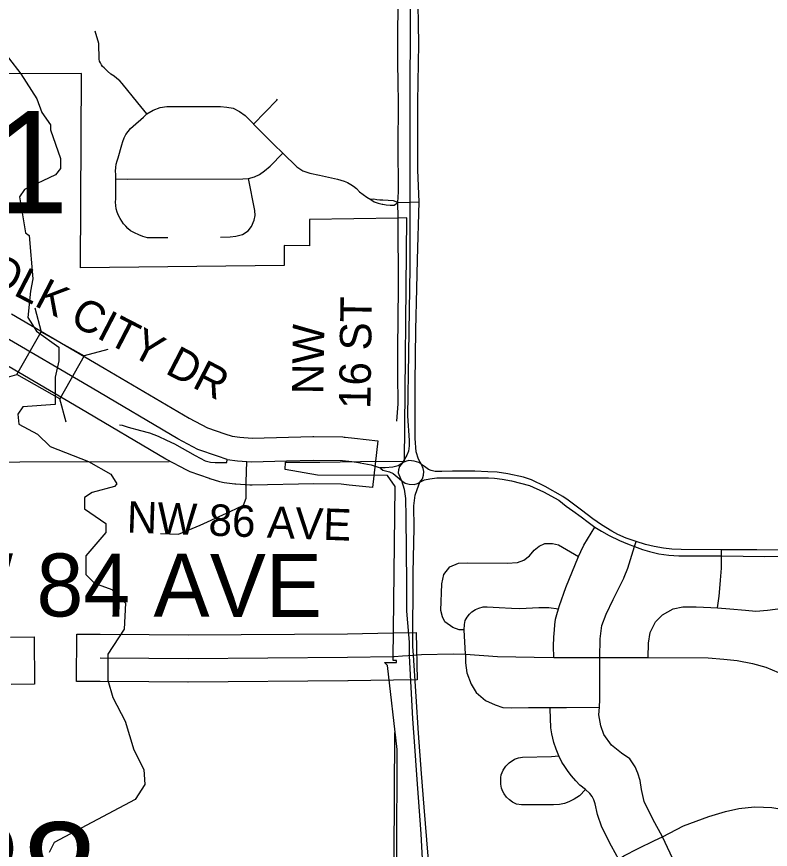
# Model space of a CAD drawing. Extents: x -1403959 to 81668, y -1400582 to 11018.
# Drawn here: x 7047.8 to 7140.5, y 9062.5 to 9164.9 of the extents above; entities that cross this region are included whole.
import ezdxf

# ---------------------------------------------------------------- set-up
doc = ezdxf.new("R2010")
doc.units = 0
for name, color, linetype in [('tdCiCityDivCarto', 7, 'Continuous'), ('tdCiCoBndryTxt', 7, 'Continuous'), ('tdCiRRCL', 7, 'Continuous'), ('tdCiSecText', 7, 'Continuous'), ('tdCiSectLine', 7, 'Continuous'), ('tdCiSectNmbr', 7, 'Continuous'), ('tdCiSectTwpRng', 7, 'Continuous'), ('tdCoCityStreetMajor', 7, 'Continuous'), ('tdCoSectLinePart', 7, 'Continuous'), ('tdCoSectNmbr', 7, 'Continuous'), ('tdCoSurfBitum', 7, 'Continuous')]:
    doc.layers.add(name, color=color, linetype=linetype)

msp = doc.modelspace()

# ---------------------------------------------------------------- linework, layer by layer
at = {"layer": 'tdCiCityDivCarto'}
for points in [[(7094.68, 9120.93), (7094.68, 9124.1), (7094.73, 9131.58), (7094.72, 9140.17), (7094.71, 9140.22)], [(7094.53, 9115.2), (7094.69, 9117.33), (7094.68, 9120.93)], [(7060.45, 9114.74), (7060.79, 9114.69), (7061.5, 9114.47), (7063.03, 9114.06), (7064.12, 9113.74), (7065.22, 9113.34), (7066.21, 9112.87), (7067.23, 9112.4), (7069.77, 9110.97), (7070.98, 9110.33), (7071.62, 9110.14), (7072.22, 9110.1), (7073.25, 9110.12), (7073.63, 9110.12), (7073.68, 9110.48)], [(7065.49, 9101.39), (7067.69, 9101.31), (7070.37, 9102.4), (7073.14, 9103.67), (7074.77, 9104.4), (7075.71, 9104.86), (7076.02, 9105.72), (7076.02, 9107.69), (7076.11, 9110.25)]]:
    msp.add_lwpolyline(points, dxfattribs=at)
at = {"layer": 'tdCiCoBndryTxt'}
for points in [[(7073.68, 9110.48), (7072.48, 9110.87), (7070.09, 9111.71), (7067.61, 9113.04), (7057.08, 9119.23), (7045.71, 9125.9), (7040.81, 9128.77), (7038.87, 9129.75), (7036.98, 9130.4), (7035.22, 9130.88), (7032.74, 9131.29), (7031.27, 9131.42), (7029.74, 9131.69), (7028.85, 9132.07), (7028.3, 9132.31)], [(7073.68, 9110.48), (7074.96, 9110.33), (7076.69, 9110.21), (7080.96, 9110.31)], [(7080.96, 9110.31), (7084.3, 9110.39), (7087.86, 9110.35), (7089, 9110.22)], [(7058.08, 9086.09), (7064.07, 9086.05), (7068.88, 9086.01), (7088.49, 9086.16), (7094.08, 9086.26)]]:
    msp.add_lwpolyline(points, dxfattribs=at)
at = {"layer": 'tdCiRRCL'}
msp.add_lwpolyline([(7094.54, 9061.63), (7094.57, 9074.83), (7093.41, 9085.16), (7093.02, 9085.51), (7094.52, 9085.51), (7094.52, 9085.75), (7094.08, 9085.75), (7094.08, 9085.96), (7094.34, 9107.15), (7093.39, 9108.5), (7084.78, 9108.56), (7080.82, 9109.25), (7080.87, 9110.16), (7085.09, 9110.16), (7090.09, 9110.24), (7095.47, 9110.28), (7095.75, 9140.19), (7094.72, 9140.17), (7083.81, 9140), (7083.8, 9136.76), (7080.7, 9136.78), (7080.69, 9134.34), (7055.66, 9134.04), (7055.77, 9157.94), (7046.72, 9157.9)], dxfattribs=at)
at = {"layer": 'tdCiSecText'}
for points in [[(7050.03, 9129.11), (7050.83, 9126.19), (7056.1, 9123.21)], [(7044.93, 9120.12), (7047.85, 9120.93), (7050.83, 9126.19)], [(7059.01, 9124.01), (7056.1, 9123.21), (7053.11, 9117.94)], [(7053.9, 9115.09), (7053.11, 9117.94), (7047.85, 9120.93)]]:
    msp.add_lwpolyline(points, dxfattribs=at)
at = {"layer": 'tdCiSectLine'}
for points in [[(7047.18, 9128.41), (7058.55, 9121.73), (7058.55, 9121.73), (7069.03, 9115.57), (7071.27, 9114.38), (7073.4, 9113.62), (7074.3, 9113.33), (7075.23, 9113.22), (7076.75, 9113.12), (7084.23, 9113.29), (7084.3, 9113.29), (7084.33, 9113.29), (7087.89, 9113.25), (7088.05, 9113.24), (7088.18, 9113.23), (7089.32, 9113.11), (7092.21, 9112.79), (7091.56, 9107.02), (7088.68, 9107.34), (7087.68, 9107.45), (7084.32, 9107.48), (7076.75, 9107.31), (7076.69, 9107.31), (7076.5, 9107.32), (7076.49, 9107.32), (7074.76, 9107.43), (7074.61, 9107.45), (7073.33, 9107.6), (7073.3, 9107.61), (7073.11, 9107.64), (7072.93, 9107.68), (7072.8, 9107.72), (7071.59, 9108.1), (7071.54, 9108.12), (7071.51, 9108.13), (7069.12, 9108.98), (7068.98, 9109.03), (7068.81, 9109.11), (7068.72, 9109.15), (7066.24, 9110.48), (7066.16, 9110.53), (7066.14, 9110.54), (7055.61, 9116.73), (7044.25, 9123.4)], [(7068.88, 9083.11), (7068.86, 9083.11), (7064.05, 9083.14), (7058.06, 9083.18), (7055.16, 9083.2), (7055.19, 9089.01), (7058.09, 9088.99), (7064.09, 9088.95), (7064.1, 9088.95), (7068.88, 9088.91), (7088.46, 9089.06), (7094.03, 9089.16), (7096.93, 9089.21), (7097.03, 9083.4), (7094.13, 9083.35), (7088.54, 9083.26), (7088.51, 9083.26), (7068.9, 9083.11), (7068.88, 9083.11)], [(7047.05, 9088.63), (7049.95, 9088.67), (7050.02, 9082.86), (7047.12, 9082.83)]]:
    msp.add_lwpolyline(points, dxfattribs=at)
at = {"layer": 'tdCiSectNmbr'}
for points in [[(7097.23, 9161.6), (7097.13, 9168.93), (7096.88, 9175.7), (7096.28, 9177.06)], [(7096.17, 9166.75), (7096.16, 9161.6)], [(7096.16, 9161.6), (7096.15, 9157.7), (7096.14, 9148.27)], [(7096.16, 9161.6), (7096.16, 9161.6)], [(7097.13, 9154.47), (7097.23, 9161.6)], [(7097.27, 9142.15), (7097.12, 9146.07), (7097.13, 9154.47)], [(7096.14, 9148.27), (7096.13, 9144.07), (7096.14, 9142.11)], [(7096.14, 9142.11), (7096.15, 9134.09), (7095.98, 9123.57), (7095.85, 9115.84), (7096.06, 9112.81), (7096.06, 9112.15), (7095.98, 9111.52), (7095.77, 9111.02), (7095.2, 9110.04), (7095.19, 9110.02)], [(7097.08, 9135.05), (7097.27, 9142.15)], [(7096.88, 9126.42), (7096.98, 9131.49), (7097.08, 9135.05)], [(7096.81, 9119.92), (7096.88, 9126.42)], [(7096.57, 9086.42), (7096.5, 9087.5), (7096.54, 9096.54), (7096.67, 9102.06), (7096.65, 9104.77), (7096.8, 9106.11), (7097.05, 9106.79), (7097.37, 9107.7), (7097.68, 9108.1), (7097.82, 9108.54), (7097.87, 9108.99), (7097.78, 9109.39), (7097.57, 9109.87), (7097.21, 9110.54), (7096.9, 9111.44), (7096.81, 9113.08), (7096.81, 9119.92)], [(7095.19, 9110.02), (7094.86, 9109.62), (7094.76, 9109.22), (7094.72, 9108.83), (7094.98, 9108.14), (7095.13, 9107.89)], [(7095.13, 9107.89), (7095.44, 9106.84), (7095.61, 9105.69), (7095.65, 9103.4), (7095.72, 9095.22), (7095.72, 9091.89)], [(7095.72, 9091.89), (7095.72, 9091.84), (7096.04, 9088.02), (7096.04, 9086.38), (7096.04, 9086.34)], [(7096.04, 9086.34), (7096.47, 9078.6), (7096.71, 9075.23)], [(7096.9, 9081.32), (7096.57, 9086.42)], [(7097.58, 9071.89), (7097.19, 9076.83), (7096.9, 9081.32)], [(7096.71, 9075.23), (7096.97, 9071.69)], [(7096.97, 9071.69), (7097.48, 9064.45), (7097.98, 9055.18), (7098.52, 9047.8)], [(7097.91, 9067.73), (7097.58, 9071.89)], [(7098.23, 9063.71), (7097.91, 9067.73)], [(7098.59, 9059.24), (7098.23, 9063.71)]]:
    msp.add_lwpolyline(points, dxfattribs=at)
at = {"layer": 'tdCiSectTwpRng'}
for points in [[(7094.71, 9140.22), (7094.66, 9142.07), (7094.73, 9143.39), (7094.7, 9149.28), (7094.75, 9153.88), (7094.72, 9157.32), (7094.66, 9158.75), (7094.67, 9161.61), (7094.68, 9163.98), (7094.69, 9164.99), (7094.72, 9170.36), (7094.77, 9179.47), (7094.77, 9188.28), (7094.76, 9190.72)], [(7063.83, 9152.99), (7062.71, 9154.33), (7060.8, 9156.7), (7060.48, 9157.03), (7060.14, 9157.33), (7059.78, 9157.6), (7059.4, 9157.84), (7058.96, 9158.23), (7058.55, 9158.65), (7058.37, 9158.82), (7058.22, 9159.02), (7058.1, 9159.24), (7058.01, 9159.47), (7057.95, 9159.71), (7057.92, 9161.62), (7057.48, 9163.14)], [(7076.93, 9151.73), (7079.78, 9154.68)], [(7079.78, 9154.68), (7079.87, 9154.77)], [(7066.4, 9137.75), (7063.88, 9137.73), (7063.34, 9137.9), (7062.81, 9138.1), (7062.29, 9138.34), (7061.8, 9138.61), (7061.49, 9138.87), (7061.21, 9139.15), (7060.95, 9139.46), (7060.72, 9139.79), (7060.52, 9140.13), (7060.32, 9140.5), (7060.17, 9140.89), (7060.06, 9141.29), (7059.99, 9141.71), (7059.97, 9142.12), (7060, 9142.54), (7059.99, 9144.97), (7059.99, 9145.52), (7059.97, 9145.95), (7059.99, 9146.37), (7060.06, 9146.79), (7060.16, 9147.2), (7060.3, 9147.59), (7060.72, 9149.15), (7060.85, 9149.59), (7061.03, 9150.01), (7061.25, 9150.42), (7061.5, 9150.8), (7061.8, 9151.16), (7062.13, 9151.48), (7063.41, 9152.57), (7063.83, 9152.99), (7064.61, 9153.43), (7065.44, 9153.74), (7066.26, 9153.87), (7070.05, 9153.9), (7072.88, 9153.9), (7073.65, 9153.82), (7074.44, 9153.68), (7075.2, 9153.28), (7075.88, 9152.77), (7076.88, 9151.78), (7076.93, 9151.73), (7079.44, 9149.22), (7080.53, 9148.16), (7082.24, 9146.48), (7082.97, 9145.99), (7083.86, 9145.67), (7085.04, 9145.42), (7087.24, 9144.94), (7087.67, 9144.83), (7088.08, 9144.69), (7088.48, 9144.52), (7088.87, 9144.31), (7089.23, 9144.07), (7089.57, 9143.8), (7089.97, 9143.4)], [(7059.99, 9144.97), (7061.41, 9144.95), (7075.62, 9144.99), (7076.31, 9145.04), (7077.04, 9145.25), (7077.65, 9145.54), (7078.28, 9145.96), (7078.97, 9146.56), (7080.53, 9148.16)], [(7072.86, 9137.81), (7074.06, 9137.86), (7074.77, 9137.92), (7075.56, 9138.14), (7076.25, 9138.6), (7076.69, 9139.13), (7077.01, 9139.91), (7077.12, 9140.48), (7077.07, 9141.1), (7076.31, 9145.04)], [(7089.97, 9143.4), (7090.4, 9143.05), (7090.86, 9142.73), (7091.35, 9142.45)], [(7094.66, 9142.07), (7094.14, 9142.3), (7092.81, 9142.36), (7092.44, 9142.37), (7092.08, 9142.42), (7091.72, 9142.5), (7091.35, 9142.45)], [(7091.35, 9142.45), (7091.76, 9142.15), (7092.23, 9142), (7092.72, 9141.89), (7092.84, 9141.87)], [(7092.84, 9141.87), (7093.21, 9141.81), (7093.71, 9141.77), (7094.21, 9141.76), (7094.66, 9142.07)], [(7094.66, 9142.07), (7096.14, 9142.11), (7097.27, 9142.15)], [(7094.66, 9142.07), (7094.66, 9142.07)], [(7089, 9110.22), (7089.59, 9110.16), (7091.4, 9109.81), (7092.49, 9109.44)], [(7097.5, 9109.93), (7097.24, 9110.12), (7096.68, 9110.29), (7096.03, 9110.37), (7095.62, 9110.24), (7095.25, 9110.07)], [(7095.2, 9110.04), (7094.69, 9109.71), (7094.06, 9109.53), (7093.09, 9109.47), (7092.49, 9109.44)], [(7092.49, 9109.44), (7092.59, 9109.37)], [(7092.59, 9109.37), (7092.84, 9109.18), (7093.64, 9108.95), (7094.1, 9108.74), (7094.59, 9108.35), (7095.13, 9107.89)], [(7095.25, 9110.07), (7095.2, 9110.04)], [(7097.57, 9109.87), (7097.5, 9109.93)], [(7098.76, 9109.14), (7098.44, 9109.26), (7098.11, 9109.49), (7097.57, 9109.87)], [(7097.37, 9107.7), (7097.94, 9107.97), (7098.6, 9108.11), (7099.46, 9108.21), (7101.64, 9108.21)], [(7101.39, 9109.03), (7100.08, 9109.02), (7099.25, 9109.01), (7098.76, 9109.14)], [(7123.97, 9100.38), (7122.72, 9100.81), (7121.71, 9101.25), (7120.95, 9101.66), (7119.71, 9102.44), (7118.64, 9103.19), (7117.24, 9104.26), (7115.62, 9105.47), (7114.94, 9105.95), (7112.77, 9107.16), (7111.11, 9107.97), (7110.11, 9108.31), (7108.2, 9108.72), (7106.89, 9108.91), (7105.71, 9108.98), (7104.13, 9109.04), (7101.39, 9109.03)], [(7101.64, 9108.21), (7105.81, 9108.22), (7106.53, 9108.2)], [(7106.53, 9108.2), (7107.5, 9108.06), (7108.62, 9107.85), (7110.84, 9107.27), (7112.57, 9106.51)], [(7095.13, 9107.89), (7095.57, 9107.58), (7096.07, 9107.43), (7096.66, 9107.41), (7097.09, 9107.51), (7097.37, 9107.7)], [(7112.57, 9106.51), (7114.44, 9105.47), (7115.37, 9104.76), (7116.18, 9104.17), (7117.2, 9103.43), (7118.04, 9102.78), (7118.89, 9102.16), (7119.7, 9101.65)], [(7116.88, 9098.54), (7117.14, 9099.16), (7117.53, 9099.93), (7118.89, 9102.16)], [(7119.7, 9101.65), (7120.64, 9101.12), (7121.89, 9100.54), (7122.89, 9100.11), (7123.76, 9099.77)], [(7102.83, 9089.52), (7102.21, 9089.52), (7101.44, 9089.81), (7100.44, 9090.52), (7100.15, 9091.12), (7099.94, 9091.93), (7100.06, 9095.18), (7100.32, 9096.34), (7101.04, 9097.3), (7102.11, 9097.75), (7103.26, 9097.78), (7108.1, 9097.75), (7109.39, 9097.8), (7110.17, 9098.09), (7110.86, 9098.63), (7111.41, 9099.35), (7112.03, 9099.83), (7112.75, 9100.14), (7113.66, 9100.16), (7114.42, 9099.99), (7116.88, 9098.54)], [(7122.44, 9095.88), (7122.5, 9096), (7122.93, 9097.1), (7123.76, 9099.77), (7123.97, 9100.38)], [(7129.51, 9099.4), (7128.35, 9099.47), (7127.33, 9099.58), (7126.17, 9099.77), (7125.09, 9100.03), (7123.97, 9100.38)], [(7123.76, 9099.77), (7124.75, 9099.4), (7125.61, 9099.15), (7126.74, 9098.88), (7127.97, 9098.72), (7129.2, 9098.64)], [(7134.43, 9099.38), (7129.51, 9099.4)], [(7134.32, 9095.61), (7134.32, 9095.65), (7134.44, 9097.13), (7134.45, 9098.62), (7134.43, 9099.38)], [(7138.81, 9099.36), (7134.43, 9099.38)], [(7144.57, 9099.25), (7142.87, 9099.33), (7138.81, 9099.36)], [(7113.84, 9086.15), (7113.81, 9087.51), (7113.84, 9088.63), (7113.91, 9089.53), (7113.97, 9090.15), (7114.05, 9090.84), (7114.21, 9091.44), (7114.41, 9092.11), (7114.53, 9092.52), (7115.32, 9094.74), (7116.88, 9098.54)], [(7129.2, 9098.64), (7134.45, 9098.62)], [(7134.45, 9098.62), (7139.76, 9098.54)], [(7139.76, 9098.54), (7142.79, 9098.6), (7143.52, 9098.59), (7144.07, 9098.57), (7144.4, 9098.55)], [(7119.48, 9086.12), (7119.52, 9088.43), (7119.75, 9090.05), (7120.26, 9091.47), (7121.14, 9093.27), (7122.44, 9095.88)], [(7133.94, 9092.25), (7134.17, 9093.68), (7134.32, 9095.61)], [(7102.97, 9086.55), (7102.83, 9089.52), (7102.86, 9090.19), (7102.95, 9090.68), (7103.19, 9091.09), (7103.48, 9091.47), (7103.77, 9091.76), (7104.2, 9092.03), (7104.64, 9092.22), (7105.15, 9092.35), (7105.63, 9092.35), (7107.11, 9092.27), (7108.62, 9092.19), (7109.65, 9092.17), (7112.01, 9092.3), (7113.21, 9092.27), (7114.41, 9092.11)], [(7125.42, 9086.12), (7125.47, 9087.89), (7125.67, 9089.21), (7126.33, 9090.53), (7127.19, 9091.39), (7128.51, 9092.1), (7129.68, 9092.35), (7131.35, 9092.35), (7133.12, 9092.3), (7133.94, 9092.25), (7135.46, 9092.1), (7137.38, 9091.95), (7138.65, 9091.85), (7140.12, 9091.95), (7141.99, 9092.2)], [(7094.08, 9086.26), (7094.22, 9086.26), (7095.23, 9086.33)], [(7095.23, 9086.33), (7096.57, 9086.42), (7097.57, 9086.49), (7101.45, 9086.6), (7102.97, 9086.55), (7106.93, 9086.26), (7111.41, 9086.16), (7113.84, 9086.15), (7119.48, 9086.12), (7125.42, 9086.12), (7132.81, 9086.1), (7134.75, 9085.93), (7136.37, 9085.76), (7138.25, 9085.39), (7139.9, 9084.93), (7141.44, 9084.29), (7143.34, 9083.47)], [(7102.97, 9086.55), (7102.97, 9085.49), (7103.14, 9084.26), (7103.66, 9082.86), (7104.3, 9081.82), (7105.45, 9080.86), (7106.64, 9080.32), (7107.58, 9079.99), (7108.6, 9079.95), (7110.72, 9079.97), (7113.38, 9079.97), (7115.41, 9079.97), (7119.44, 9080.03)], [(7127.18, 9064.1), (7126, 9066.24), (7124.94, 9068.44), (7124.6, 9069.92), (7124.44, 9071.03), (7124.18, 9071.9), (7123.85, 9072.68), (7123.16, 9073.67), (7122.14, 9074.36), (7120.93, 9075.34), (7120, 9076.68), (7119.62, 9077.72), (7119.39, 9079.09), (7119.44, 9080.03), (7119.48, 9080.97), (7119.48, 9086.12)], [(7113.39, 9079.82), (7113.38, 9079.97)], [(7121.81, 9061.31), (7120.91, 9062.95), (7119.74, 9065.29), (7119.2, 9066.82), (7118.93, 9068.14), (7118.74, 9068.65), (7118.57, 9069.06), (7118.25, 9069.43), (7117.72, 9069.91), (7117.02, 9070.45), (7116.53, 9070.97), (7115.99, 9071.58), (7115.59, 9072.12), (7115.18, 9072.72), (7114.83, 9073.28), (7114.45, 9074.03), (7114.13, 9074.85), (7113.83, 9075.7), (7113.59, 9076.75), (7113.49, 9077.49), (7113.39, 9079.82)], [(7117.72, 9069.91), (7116.98, 9069.13), (7116.32, 9068.71), (7115.69, 9068.38), (7115.13, 9068.19), (7114.53, 9068.08), (7113.8, 9068), (7109.87, 9068.03), (7109.25, 9068.12), (7108.77, 9068.36), (7108.37, 9068.65), (7108.04, 9068.97), (7107.73, 9069.36), (7107.58, 9069.67), (7107.42, 9070.06), (7107.32, 9070.56), (7107.31, 9070.91), (7107.31, 9071.37), (7107.35, 9071.69), (7107.61, 9072.29), (7107.94, 9072.77), (7108.34, 9073.2), (7108.99, 9073.64), (7109.5, 9073.79), (7109.98, 9073.87), (7113.57, 9073.95), (7114.45, 9074.03)], [(7127.18, 9064.1), (7129.78, 9065.42), (7132.89, 9066.59), (7134.93, 9067.18), (7136.58, 9067.55), (7138.51, 9067.79), (7139.6, 9067.75), (7140.62, 9067.68), (7141.86, 9067.49), (7144.7, 9067.14), (7148.28, 9066.64), (7151.43, 9065.94), (7157.84, 9064.06), (7160.2, 9063.4), (7161.94, 9063.03), (7162.94, 9062.9), (7164.51, 9062.84), (7170.34, 9062.74), (7171.31, 9062.75), (7172.2, 9062.66), (7173.39, 9062.34), (7175.43, 9061.45), (7178.28, 9060.44), (7178.84, 9060.28)], [(7100.07, 9041.96), (7103.87, 9042.56), (7105.43, 9042.98), (7107.5, 9043.78), (7109.36, 9045.02), (7111.14, 9046.52), (7112.9, 9048.69), (7113.34, 9049.32), (7114.82, 9052.97), (7115.36, 9054.18), (7118.13, 9058.27), (7118.19, 9058.37), (7120.09, 9060.13), (7122.43, 9061.74), (7124.22, 9062.66), (7126.2, 9063.62), (7127.18, 9064.1)], [(7128.07, 9052.76), (7128.11, 9053.04), (7128.24, 9053.86), (7128.35, 9054.51), (7128.57, 9055.14), (7128.97, 9056.11), (7129.21, 9056.77), (7129.32, 9057.45), (7129.37, 9058.17), (7129.32, 9058.95), (7129.1, 9059.92), (7128.75, 9060.78), (7127.18, 9064.1)]]:
    msp.add_lwpolyline(points, dxfattribs=at)
at = {"layer": 'tdCoCityStreetMajor'}
for points in [[(7029.81, 9110.16), (7066.54, 9110.22)], [(7094.22, 9061.63), (7094.3, 9076.91)]]:
    msp.add_lwpolyline(points, dxfattribs=at)
at = {"layer": 'tdCoSurfBitum'}
msp.add_lwpolyline([(7046.81, 9159.87), (7048.33, 9157.88), (7050.31, 9154.82), (7050.92, 9153.14), (7051.98, 9151.61), (7051.98, 9151), (7053.2, 9147.49), (7053.19, 9146.26), (7052.58, 9145.5), (7048.76, 9143.68), (7048.15, 9142.76), (7048.9, 9138.33), (7049.36, 9138.03), (7049.81, 9132.68), (7049.5, 9131.16), (7049.19, 9127.95), (7050.25, 9126.27), (7053, 9124.28), (7052.99, 9122.6), (7052.53, 9120.62), (7052.53, 9117.26), (7048.56, 9116.96), (7047.94, 9116.05), (7048.09, 9114.83), (7050.38, 9113.6), (7051.91, 9112.07), (7056.64, 9110.23), (7059.38, 9108.69), (7060.14, 9107.47), (7059.84, 9107.17), (7057.09, 9106.41), (7056.17, 9105.8), (7056.17, 9104.43), (7058.76, 9102.59), (7058.76, 9101.52), (7056.31, 9098.63), (7056.3, 9096.34), (7057.37, 9095.26), (7059.51, 9094.5), (7061.18, 9092.81), (7061.02, 9089.61), (7059.03, 9086.56), (7059.03, 9083.35), (7059.63, 9081.21), (7061.15, 9078.31), (7062.21, 9074.8), (7063.43, 9072.35), (7063.58, 9070.52), (7062.36, 9068.69), (7052.42, 9063.37), (7051.81, 9062.15)], dxfattribs=at)

# ---------------------------------------------------------------- texts
at = {"layer": 'tdCoSectLinePart'}
for s, p in [('21', (7035.45, 9140.74)), ('28', (7039.07, 9053.29))]:
    msp.add_text(s, height=12.575, rotation=359.9942, dxfattribs=at).set_placement(p)
at = {"layer": 'tdCoSectNmbr'}
for s, height, rotation, p in [('NW POLK CITY DR', 3.8691, 332.6542, (7031.71, 9138.83)), ('16 ST', 3.869, 89.2047, (7091.29, 9116.68)), ('NW', 3.869, 89.2047, (7085.51, 9118.48)), ('NW 86 AVE', 3.869, 357.9028, (7061.3, 9101.5)), ('NW 84 AVE', 7.738, 359.8753, (7030.13, 9091.23))]:
    msp.add_text(s, height=height, rotation=rotation, dxfattribs=at).set_placement(p)

doc.saveas('drawing.dxf')
